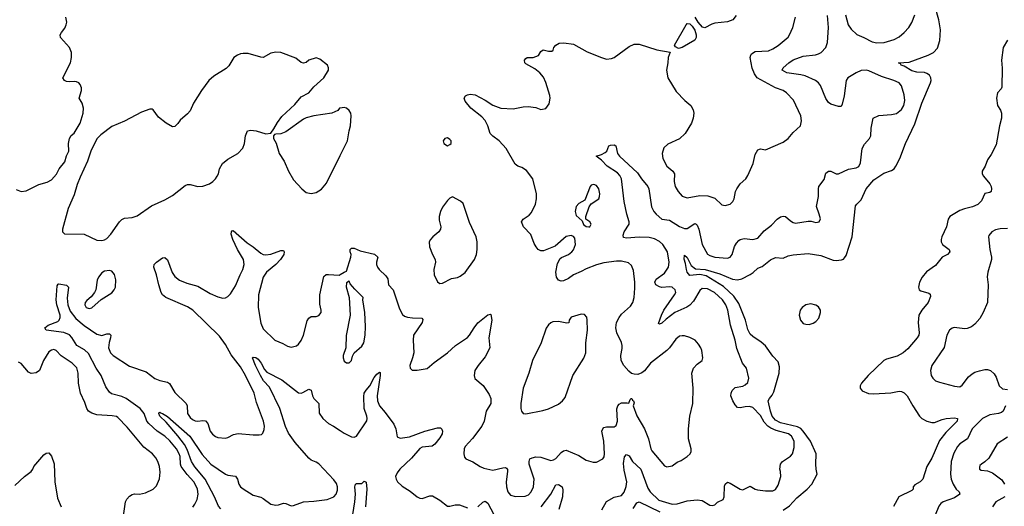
# Model space of a CAD drawing. Header units: inches. Extents: x 2057696 to 2160536, y 827480 to 1016834.
# Tile 327 of 422: x 2067459 to 2075264, y 1003255 to 1007111. Entities that reach past the tile are written whole.
import ezdxf

# ---------------------------------------------------------------- set-up
doc = ezdxf.new("R2010")
doc.units = ezdxf.units.IN
doc.header["$MEASUREMENT"] = 0
doc.layers.add('C0060', color=7, linetype='Continuous')
doc.layers.add('C0070', color=7, linetype='Continuous')

msp = doc.modelspace()

# ---------------------------------------------------------------- linework, layer by layer
at = {"layer": 'C0060', "color": 5}
for points, elevation in [([(2067430, 1005766.4), (2067470, 1005750.4), (2067510, 1005754.9), (2067610, 1005803.8), (2067675.9, 1005824.1), (2067710, 1005842.8), (2067750, 1005886), (2067773.2, 1005930), (2067816.6, 1005983.4), (2067829.4, 1006030.6), (2067848.7, 1006070), (2067845.2, 1006130), (2067854, 1006170), (2067866.3, 1006193.7), (2067890, 1006212), (2067937.2, 1006290), (2067962.7, 1006370), (2067965.2, 1006410), (2067953.2, 1006450), (2067929.2, 1006490), (2067949, 1006550), (2067948.7, 1006570), (2067938, 1006598), (2067928, 1006610), (2067910, 1006619), (2067890, 1006622), (2067850, 1006617.2), (2067830, 1006621.2), (2067815.3, 1006630), (2067802, 1006650), (2067862, 1006770), (2067869.5, 1006810), (2067869.4, 1006850), (2067852.7, 1006890), (2067782.7, 1006970), (2067780.9, 1006990), (2067789.4, 1007010), (2067816.6, 1007043.4), (2067827.6, 1007070), (2067831.6, 1007090), (2067823.6, 1007130)], 480), ([(2070000, 1006410.7), (2069994, 1006410), (2069982, 1006390), (2069934, 1006370), (2069790, 1006349.5), (2069730, 1006334), (2069710, 1006323.7), (2069570, 1006221.2), (2069530, 1006206), (2069490, 1006204), (2069479.6, 1006200.4), (2069471.3, 1006190), (2069470.8, 1006170), (2069492.2, 1006132.2), (2069517.1, 1006050), (2069554.4, 1005990), (2069590.3, 1005910.3), (2069630, 1005840.7), (2069694.4, 1005770), (2069730, 1005742), (2069770, 1005734), (2069810, 1005741.6), (2069852.5, 1005767.5), (2069890, 1005814), (2070000, 1006034)], 480), ([(2068831.7, 1003248.3), (2068848.1, 1003271.9), (2068865.3, 1003310), (2068873.3, 1003350), (2068869, 1003390), (2068861.5, 1003410), (2068838.9, 1003450), (2068787.1, 1003507.1), (2068738.7, 1003570), (2068733, 1003590), (2068730, 1003649.3), (2068723.6, 1003670), (2068700.8, 1003710), (2068650, 1003773.1), (2068610, 1003811.2), (2068550, 1003849.8), (2068482.2, 1003910), (2068467.3, 1003930), (2068446.2, 1003990), (2068415.2, 1004030), (2068303.1, 1004110), (2068270, 1004123.9), (2068186.9, 1004146.9), (2068170, 1004158.5), (2068141.8, 1004201.8), (2068103.8, 1004290), (2068064.6, 1004350), (2068005.1, 1004465.1), (2067973.9, 1004493.9), (2067912.4, 1004530), (2067873.7, 1004593.7), (2067854.1, 1004614.1), (2067810, 1004633.2), (2067669.2, 1004650), (2067659, 1004670), (2067685.2, 1004690), (2067760.6, 1004719.4), (2067773, 1004730), (2067780.4, 1004750), (2067779.7, 1004770), (2067752.8, 1004850), (2067747.9, 1004892.1), (2067757.2, 1005002.8), (2067763.7, 1005016.3), (2067770, 1005018.8), (2067830, 1005007.3), (2067844.9, 1004990), (2067836, 1004904), (2067841.2, 1004850), (2067860.4, 1004800.4), (2067903.7, 1004743.7), (2067970, 1004686.6), (2068070, 1004619.2), (2068110, 1004609.2), (2068150, 1004620.9), (2068170, 1004621.6), (2068176.9, 1004616.9), (2068180.4, 1004610), (2068178, 1004590), (2068167.4, 1004552.6), (2068163.5, 1004510), (2068178, 1004470), (2068198.9, 1004450), (2068330, 1004365.5), (2068461.5, 1004321.5), (2068530, 1004268.1), (2068570, 1004251.3), (2068630, 1004238), (2068646.8, 1004226.8), (2068690, 1004156.3), (2068779.3, 1004070), (2068786.7, 1004050), (2068790.3, 1003990), (2068810, 1003959.5), (2068830, 1003941.7), (2068850, 1003931.8), (2068870, 1003929.1), (2068910, 1003935.3), (2068932.8, 1003932.8), (2068950, 1003910.8), (2068970, 1003850.8), (2068986.7, 1003826.7), (2069010, 1003808.2), (2069030, 1003800.4), (2069090, 1003794.9), (2069110, 1003800.5), (2069154.9, 1003825.1), (2069190, 1003833), (2069310, 1003821.6), (2069358.6, 1003821.4), (2069375.1, 1003824.9), (2069386, 1003834), (2069397.5, 1003862.5), (2069399.5, 1003890), (2069391.5, 1003930), (2069336.1, 1004076.1), (2069317.6, 1004150), (2069249.8, 1004290), (2069210, 1004359.7), (2069136.3, 1004456.3), (2069090, 1004536.5), (2069041.7, 1004601.7), (2068830.7, 1004810), (2068790, 1004835.6), (2068618.4, 1004910), (2068590.7, 1004930.7), (2068579.7, 1004950), (2068561, 1005010), (2068544.4, 1005090), (2068523.6, 1005150), (2068523.7, 1005170), (2068542.7, 1005190), (2068590, 1005224.9), (2068610, 1005227.3), (2068630, 1005206.8), (2068666.4, 1005106.4), (2068690, 1005076.5), (2068725.8, 1005045.8), (2068783.4, 1005023.4), (2068870, 1005000.3), (2068970, 1004940.3), (2069030, 1004914), (2069070, 1004904.9), (2069090, 1004906.4), (2069110, 1004917.1), (2069130, 1004939.3), (2069170, 1005001.3), (2069206.6, 1005090), (2069228.1, 1005130), (2069239.4, 1005170), (2069232.4, 1005210), (2069184.8, 1005290), (2069147.6, 1005370), (2069136.2, 1005410), (2069137.2, 1005430), (2069142.9, 1005437.1), (2069150, 1005440.7), (2069262.6, 1005342.6), (2069310.2, 1005310.2), (2069370, 1005259.5), (2069390, 1005250.3), (2069410, 1005247.9), (2069450, 1005253.8), (2069530, 1005281.3), (2069550, 1005280.7), (2069556.4, 1005270), (2069551.6, 1005250), (2069527.2, 1005210), (2069490.1, 1005169.9), (2069414.3, 1005110), (2069390, 1005071.6), (2069352.9, 1004930), (2069350.2, 1004830.2), (2069370, 1004704.7), (2069390, 1004660.7), (2069482.8, 1004570), (2069544.4, 1004544.4), (2069582.5, 1004522.5), (2069610, 1004516.4), (2069653.2, 1004526.8), (2069670, 1004539.3), (2069690, 1004567.7), (2069709.8, 1004610.2), (2069736.8, 1004723.2), (2069750, 1004745.5), (2069770, 1004758), (2069810, 1004758.8), (2069830, 1004766), (2069849.2, 1004790), (2069849.2, 1004810), (2069837, 1004857), (2069836.9, 1004930), (2069870, 1005076), (2069889.6, 1005090.4), (2069907.2, 1005092.8), (2069992.5, 1005087.5), (2070000, 1005092.3)], 460), ([(2068278.6, 1003161.4), (2068299.1, 1003290), (2068308.5, 1003311.5), (2068330, 1003335), (2068350, 1003348.3), (2068370, 1003353), (2068410, 1003350.2), (2068457.6, 1003362.4), (2068516, 1003390), (2068543.3, 1003416.7), (2068568.4, 1003471.6), (2068573.6, 1003526.4), (2068568.4, 1003570), (2068554, 1003610), (2068538.2, 1003638.2), (2068511.5, 1003670), (2068442.5, 1003722.5), (2068310, 1003881.3), (2068238.2, 1003958.2), (2068225.4, 1003965.4), (2068192.5, 1003972.5), (2068070, 1003980.3), (2068030, 1003991.9), (2068004, 1004010), (2067990.9, 1004030), (2067976.3, 1004076.3), (2067941.1, 1004150), (2067924.4, 1004230), (2067922.8, 1004310), (2067911.3, 1004351.3), (2067876.3, 1004390), (2067787, 1004447), (2067749, 1004490), (2067730, 1004497.6), (2067710, 1004493.3), (2067690, 1004478), (2067648.9, 1004410), (2067615.3, 1004330), (2067590, 1004312.6), (2067550, 1004308.4), (2067530, 1004316.9), (2067470, 1004385.6), (2067450, 1004396.9)], 480), ([(2069054.6, 1003234.6), (2069035.8, 1003255.8), (2069003.2, 1003330), (2068928.5, 1003470), (2068847.6, 1003567.6), (2068819.7, 1003610), (2068785.7, 1003705.7), (2068764.2, 1003744.2), (2068713.2, 1003813.2), (2068620.6, 1003920.6), (2068569.8, 1003970), (2068563, 1003990), (2068563.3, 1003996.7), (2068570, 1004002), (2068574.9, 1003994.9), (2068590, 1003991.1), (2068630, 1003966.7), (2068808.4, 1003810), (2068904.3, 1003664.3), (2068974.7, 1003590), (2069090, 1003509.3), (2069110, 1003502), (2069170, 1003493.7), (2069184.9, 1003470), (2069194.9, 1003430), (2069209.1, 1003410), (2069230, 1003392.6), (2069310, 1003343.1), (2069370, 1003327), (2069390, 1003317), (2069450, 1003271.5), (2069490, 1003263.5), (2069510, 1003265.2), (2069550, 1003278.5), (2069570, 1003278), (2069610, 1003259.7), (2069630, 1003262.5), (2069710, 1003291.2), (2069790, 1003294.6), (2069897.2, 1003310), (2069948.8, 1003331.2), (2069968.8, 1003351.2), (2069978.6, 1003381.4), (2069978.3, 1003410), (2069970, 1003436.3), (2069950, 1003465.7), (2069831, 1003591), (2069810, 1003605), (2069770, 1003620.2), (2069750, 1003635.7), (2069641.5, 1003761.5), (2069590, 1003835), (2069566.9, 1003886.9), (2069521.3, 1004030), (2069438.3, 1004198.3), (2069392.2, 1004250), (2069367.7, 1004290), (2069329, 1004370), (2069305.6, 1004430), (2069310, 1004436.3), (2069330, 1004433.6), (2069350, 1004419.6), (2069373.7, 1004390), (2069398.5, 1004338.5), (2069417.6, 1004317.6), (2069538, 1004258), (2069670, 1004153.4), (2069690, 1004151.8), (2069703.7, 1004156.3), (2069750, 1004182), (2069770, 1004176), (2069780.4, 1004130), (2069790.3, 1004110.3), (2069830.2, 1004070), (2069833.9, 1003993.9), (2069861.3, 1003950), (2069908, 1003910), (2069947.7, 1003890), (2070000, 1003854.2)], 440), ([(2067421.3, 1003418.7), (2067497, 1003490), (2067549.4, 1003530), (2067563.7, 1003550), (2067570, 1003571), (2067650, 1003662.8), (2067670, 1003676), (2067690, 1003678), (2067710, 1003652), (2067732.1, 1003592.1), (2067737.4, 1003450), (2067759.9, 1003319.9), (2067787.8, 1003250)], 480)]:
    msp.add_lwpolyline(points, dxfattribs=dict(at, elevation=elevation))
at = {"layer": 'C0060', "color": 5, "elevation": 480}
for points in [[(2069490, 1006853), (2069450, 1006845.6), (2069390, 1006811.3), (2069370, 1006812.6), (2069270, 1006843.1), (2069230, 1006843.5), (2069210, 1006839.1), (2069184.9, 1006830), (2069156.4, 1006810), (2069115.6, 1006744.4), (2069096.4, 1006723.6), (2068997.8, 1006662.2), (2068957.6, 1006630), (2068900.4, 1006550), (2068837.3, 1006450), (2068810.5, 1006389.5), (2068790, 1006364), (2068730, 1006314), (2068712.8, 1006287.2), (2068690, 1006264), (2068670, 1006261.2), (2068619, 1006290), (2068559.1, 1006339.1), (2068517.2, 1006397.2), (2068510, 1006402.7), (2068490, 1006402), (2068423.4, 1006376.6), (2068290, 1006307), (2068190, 1006265.2), (2068101.2, 1006198.8), (2068070, 1006166), (2068022, 1006070), (2067996.3, 1005990), (2067938, 1005862), (2067914.9, 1005805.1), (2067890, 1005724), (2067844.4, 1005615.6), (2067798.4, 1005450), (2067799.3, 1005430), (2067814.4, 1005414.4), (2067970, 1005410.4), (2068070, 1005364), (2068110, 1005360.7), (2068130, 1005367.3), (2068150, 1005377.3), (2068182, 1005410), (2068249.6, 1005510), (2068270, 1005528.2), (2068290, 1005537), (2068350, 1005543.1), (2068390, 1005555.8), (2068503.1, 1005636.9), (2068610, 1005683.7), (2068670, 1005717.6), (2068770, 1005798), (2068790, 1005805.5), (2068810, 1005805.5), (2068870, 1005787.7), (2068910, 1005790.5), (2068964, 1005810), (2068990, 1005828), (2069011.1, 1005848.9), (2069024.5, 1005870), (2069034, 1005890), (2069042.9, 1005930), (2069066.6, 1005970), (2069110, 1006005.5), (2069188.7, 1006050), (2069226.6, 1006093.4), (2069240.9, 1006130), (2069249.4, 1006190), (2069265.2, 1006230), (2069290, 1006236.3), (2069334, 1006230), (2069410, 1006206), (2069450, 1006212), (2069474.8, 1006245.2), (2069502.8, 1006297.2), (2069537.7, 1006342.3), (2069640.1, 1006439.9), (2069690, 1006500.7), (2069750, 1006530.7), (2069790, 1006578.8), (2069869, 1006650), (2069908, 1006710), (2069908, 1006730), (2069898, 1006750), (2069837.2, 1006797.2), (2069810, 1006808.7), (2069750, 1006789.2), (2069730, 1006772.7), (2069710, 1006766), (2069690, 1006772.3), (2069646.7, 1006806.7), (2069530, 1006851.5)], [(2068170, 1005122.7), (2068130, 1005118), (2068110, 1005105.2), (2068083, 1005070), (2068074.4, 1005045.6), (2068062.4, 1004970), (2068052, 1004948), (2068026.3, 1004913.7), (2067990, 1004886.6), (2067977.1, 1004870), (2067974.4, 1004850), (2067986.7, 1004830), (2068010, 1004820.9), (2068030, 1004826.3), (2068106, 1004894), (2068190, 1004946.7), (2068208, 1004970), (2068217.4, 1004990), (2068222.4, 1005050), (2068211.1, 1005091.1), (2068190, 1005117.2)]]:
    msp.add_lwpolyline(points, close=True, dxfattribs=at)
at = {"layer": 'C0070', "color": 5}
for points, elevation in [([(2073510, 1003223.6), (2073562.4, 1003257.6), (2073619.3, 1003320.7), (2073701.2, 1003390), (2073737.2, 1003430), (2073780.9, 1003510), (2073772, 1003550), (2073769.7, 1003589.7), (2073772.1, 1003670), (2073727.5, 1003770), (2073669.9, 1003850), (2073650.2, 1003870.2), (2073624.6, 1003884.6), (2073490, 1003916.1), (2073450, 1003937.9), (2073424.1, 1003970), (2073410.4, 1004010), (2073392.9, 1004090), (2073401.5, 1004110), (2073423.4, 1004136.6), (2073437.5, 1004162.5), (2073478.8, 1004310), (2073480.7, 1004360.7), (2073470, 1004399.6), (2073430, 1004444.7), (2073370, 1004525.6), (2073336.6, 1004556.6), (2073270, 1004600.5), (2073250, 1004618.4), (2073230, 1004656), (2073212.3, 1004730), (2073160.7, 1004860.7), (2073120.3, 1004920.3), (2073036.7, 1004996.7), (2072900.6, 1005080.6), (2072850, 1005090.9), (2072770, 1005084.7), (2072751.1, 1005110), (2072744.2, 1005130), (2072738, 1005178), (2072726.3, 1005213.7), (2072730, 1005244.7), (2072750, 1005226.8), (2072782.2, 1005162.2), (2072817.3, 1005137.3), (2072893.4, 1005130), (2073010, 1005097.2), (2073110, 1005055.7), (2073150, 1005050.1), (2073183, 1005057), (2073248.9, 1005091.1), (2073273.2, 1005106.8), (2073310, 1005140.5), (2073343.8, 1005156.2), (2073411, 1005209), (2073450, 1005225.3), (2073510, 1005220.5), (2073550, 1005238.9), (2073590, 1005247.8), (2073710, 1005257.3), (2073810, 1005242.4), (2073906.1, 1005206.1), (2073930, 1005201.4), (2073972.5, 1005207.5), (2073990, 1005214), (2073997.1, 1005222.9), (2074010, 1005242.4), (2074058, 1005390), (2074084.9, 1005635.1), (2074094.6, 1005650), (2074130, 1005682.6), (2074170, 1005769.2), (2074230, 1005841.1), (2074310, 1005894.4), (2074370, 1005914.5), (2074390, 1005930.2), (2074403.7, 1005950), (2074436, 1006010), (2074479.8, 1006130), (2074554.1, 1006285.9), (2074609.5, 1006450.5), (2074679.8, 1006610), (2074683.7, 1006630), (2074681.6, 1006650), (2074670.8, 1006670), (2074650, 1006684.6), (2074630, 1006692.2), (2074570, 1006695.2), (2074530, 1006705.1), (2074470, 1006741.4), (2074446, 1006750), (2074440.2, 1006760.2), (2074424, 1006770), (2074510, 1006774.5), (2074661.6, 1006830), (2074703.6, 1006850), (2074734.8, 1006885.2), (2074753.3, 1006946.7), (2074757.7, 1007030), (2074745.8, 1007110), (2074709.9, 1007229.9)], 420), ([(2070000, 1005092.3), (2070030, 1005111.3), (2070050, 1005118), (2070084.5, 1005230), (2070086, 1005250), (2070079, 1005270), (2070079, 1005290), (2070090, 1005301), (2070110, 1005299.1), (2070158.3, 1005278.3), (2070271.8, 1005251.8), (2070298.8, 1005230), (2070288.2, 1005190), (2070288.5, 1005170), (2070296.5, 1005150), (2070308.8, 1005130), (2070361.1, 1005081.1), (2070377.4, 1005057.4), (2070382, 1005010), (2070418.6, 1004970), (2070470, 1004818.8), (2070493.5, 1004773.5), (2070510, 1004761.6), (2070533.5, 1004753.5), (2070572.6, 1004747.4), (2070646.4, 1004746.4), (2070655.9, 1004735.9), (2070650.5, 1004710), (2070581.3, 1004610), (2070577.6, 1004570), (2070582, 1004470), (2070572.7, 1004430), (2070550.7, 1004370), (2070554.8, 1004350), (2070570, 1004334.8), (2070610, 1004334), (2070690, 1004347.3), (2070744.7, 1004395.3), (2070850, 1004470.4), (2070914.5, 1004530), (2071007.6, 1004592.4), (2071024.2, 1004610), (2071060.5, 1004670), (2071090, 1004708.2), (2071170, 1004771), (2071190, 1004778), (2071193.4, 1004773.4), (2071200.5, 1004730), (2071178.3, 1004590), (2071186.7, 1004510), (2071150, 1004438), (2071093.4, 1004370), (2071067.3, 1004330), (2071061, 1004290), (2071068.1, 1004268.1), (2071133, 1004213), (2071181.2, 1004141.2), (2071194.4, 1004110), (2071193.2, 1004070), (2071156.9, 1004010), (2071140.2, 1003930), (2071123.6, 1003890), (2071049, 1003791), (2070990.5, 1003730), (2070982.4, 1003710), (2070978.4, 1003670), (2070983.9, 1003643.9), (2070996, 1003630), (2071050, 1003608.5), (2071110, 1003570.4), (2071138.3, 1003558.3), (2071210, 1003540.8), (2071290, 1003558.9), (2071310, 1003561.3), (2071317.3, 1003557.3), (2071325.3, 1003545.3), (2071326.3, 1003530), (2071315.5, 1003450), (2071317.4, 1003410), (2071328.9, 1003368.9), (2071350, 1003342.8), (2071390, 1003333.2), (2071465.5, 1003334.5), (2071493.2, 1003346.8), (2071514.2, 1003370), (2071530.8, 1003410), (2071536.1, 1003470), (2071498.7, 1003590), (2071496.4, 1003610), (2071503.6, 1003630), (2071520, 1003640), (2071550, 1003647.1), (2071590, 1003645.4), (2071670, 1003618.5), (2071690, 1003622), (2071710, 1003633.1), (2071750, 1003682), (2071770, 1003695.3), (2071790, 1003698.7), (2071890, 1003656.5), (2071950, 1003621.6), (2072004.1, 1003604.1), (2072030, 1003604.9), (2072082, 1003630), (2072092.5, 1003647.5), (2072095.1, 1003670), (2072089.7, 1003770.3), (2072074.7, 1003850), (2072081.3, 1003870), (2072090, 1003878), (2072110, 1003884.7), (2072170, 1003884.9), (2072186.1, 1003893.9), (2072197.8, 1003930), (2072192.8, 1004027.2), (2072199.1, 1004050), (2072210, 1004063.7), (2072230, 1004074.6), (2072275.3, 1004075.3), (2072288.4, 1004071.6), (2072298, 1004102), (2072306, 1004110), (2072310.3, 1004110.3), (2072316.3, 1004096.3), (2072324.7, 1004090), (2072330, 1004074), (2072321, 1004050), (2072350, 1003970.8), (2072412.9, 1003870), (2072444.2, 1003790), (2072462.3, 1003710), (2072470, 1003693.4), (2072570, 1003576.3), (2072590, 1003568.2), (2072630, 1003574.9), (2072670, 1003604.9), (2072702.8, 1003617.2), (2072749.6, 1003650), (2072773.3, 1003670), (2072781.6, 1003690), (2072780.7, 1003710), (2072760.7, 1003790), (2072759.3, 1003870), (2072772.3, 1003970), (2072794.5, 1004070), (2072796.2, 1004190), (2072787.6, 1004310), (2072800.7, 1004350), (2072830, 1004382), (2072869, 1004410), (2072874, 1004430), (2072866, 1004490), (2072859.3, 1004510), (2072840.1, 1004540.1), (2072813.2, 1004570), (2072772.1, 1004592.1), (2072730, 1004605.4), (2072710, 1004606.9), (2072690, 1004602), (2072659.5, 1004580.5), (2072610.4, 1004510), (2072590, 1004489.5), (2072459.3, 1004390), (2072411.4, 1004328.6), (2072390, 1004311.5), (2072359.6, 1004300.4), (2072330, 1004301.1), (2072310, 1004308.3), (2072286.8, 1004326.8), (2072247.2, 1004370), (2072226, 1004410), (2072223.5, 1004450), (2072235.9, 1004504.1), (2072235.7, 1004530), (2072230, 1004553.6), (2072193.1, 1004630), (2072184.7, 1004670), (2072189.7, 1004710), (2072209.7, 1004750), (2072230, 1004776.5), (2072300.5, 1004839.5), (2072318.3, 1004870), (2072329.7, 1004910), (2072335.7, 1004984.3), (2072334.4, 1005030), (2072323.5, 1005123.5), (2072310, 1005163.7), (2072285.2, 1005185.2), (2072230, 1005198.4), (2072190, 1005198.5), (2072090, 1005183.1), (2072030, 1005167), (2071950, 1005137.6), (2071910, 1005115.1), (2071850, 1005089.7), (2071810, 1005061.1), (2071770, 1005040.5), (2071750, 1005038.4), (2071730, 1005046.6), (2071715.1, 1005070), (2071707.6, 1005110), (2071721.7, 1005178.3), (2071742, 1005218), (2071753.3, 1005226.7), (2071810, 1005250.4), (2071836.9, 1005270), (2071850, 1005288), (2071863.6, 1005330), (2071859.1, 1005379.1), (2071850, 1005394), (2071830, 1005401.2), (2071790, 1005392.7), (2071703.5, 1005316.5), (2071610, 1005279), (2071590, 1005279), (2071570, 1005289), (2071553.2, 1005310), (2071537.5, 1005337.5), (2071510, 1005408.7), (2071453.2, 1005470), (2071437.2, 1005510), (2071449, 1005530), (2071497.2, 1005562.8), (2071516.9, 1005583.1), (2071547.6, 1005650), (2071555.1, 1005690), (2071556.3, 1005730), (2071526.6, 1005850), (2071475.3, 1005915.3), (2071438.7, 1005938.7), (2071409, 1005950), (2071386.6, 1005966.6), (2071314, 1006090), (2071259.6, 1006150), (2071210, 1006186.9), (2071188.6, 1006210), (2071170.9, 1006270), (2071150, 1006311.5), (2071122, 1006342), (2071035.6, 1006410), (2070990, 1006465.2), (2070982, 1006490), (2070992, 1006508), (2071010, 1006516.3), (2071030, 1006519.3), (2071070, 1006514.4), (2071150, 1006472.2), (2071210, 1006433.7), (2071271.7, 1006408.3), (2071370, 1006403.8), (2071450, 1006419.1), (2071490, 1006422), (2071550, 1006414), (2071590, 1006398.8), (2071630, 1006406.8), (2071655.5, 1006444.5), (2071662.7, 1006490), (2071660.9, 1006510), (2071630, 1006614), (2071610, 1006656), (2071582.9, 1006690), (2071541.3, 1006721.3), (2071470, 1006762), (2071463.6, 1006770), (2071460.7, 1006790), (2071470, 1006804), (2071482, 1006810), (2071530, 1006812.2), (2071572.4, 1006827.6), (2071590, 1006858), (2071609.5, 1006870.5), (2071650, 1006860.7), (2071678, 1006862), (2071688.7, 1006870), (2071694, 1006890), (2071708.7, 1006910), (2071735.5, 1006924.5), (2071772.5, 1006927.5), (2071850, 1006915.5), (2071956.1, 1006856.1), (2072072, 1006810), (2072110, 1006799.1), (2072150, 1006802), (2072170, 1006810.6), (2072290, 1006898), (2072330, 1006917.1), (2072370, 1006915.5), (2072510, 1006870.6), (2072614, 1006854), (2072598.8, 1006810), (2072597.3, 1006770), (2072587.3, 1006710), (2072596.3, 1006650), (2072662.6, 1006542.6), (2072730.5, 1006470.5), (2072778.8, 1006430), (2072797.5, 1006397.5), (2072804, 1006370), (2072798, 1006330), (2072783.8, 1006290), (2072734.9, 1006210), (2072690, 1006166.3), (2072595.6, 1006124.4), (2072564.8, 1006095.2), (2072552.4, 1006050), (2072557.6, 1006010), (2072588.9, 1005950), (2072635.8, 1005910), (2072649, 1005890), (2072647.7, 1005827.7), (2072655.3, 1005790), (2072678.4, 1005750), (2072710, 1005713), (2072750, 1005698.7), (2072850, 1005716.9), (2072915, 1005715), (2072970, 1005695.8), (2073024.9, 1005644.9), (2073050, 1005638.9), (2073090, 1005648.8), (2073111.1, 1005670), (2073121.5, 1005690), (2073132.4, 1005750), (2073143.1, 1005770), (2073170, 1005810.4), (2073215.1, 1005850), (2073230, 1005874.8), (2073272.8, 1005970), (2073290, 1006042.8), (2073310, 1006078.8), (2073330, 1006086.8), (2073370, 1006078.8), (2073510, 1006139.1), (2073550, 1006168.2), (2073590, 1006215.5), (2073649.6, 1006270.4), (2073655.6, 1006310), (2073651.8, 1006350), (2073592.7, 1006472.7), (2073537, 1006530), (2073510, 1006549.6), (2073450, 1006569.7), (2073306, 1006650), (2073282.4, 1006682.4), (2073265.8, 1006725.8), (2073249.1, 1006810), (2073253.5, 1006830), (2073260.8, 1006839.2), (2073290, 1006858.5), (2073394.8, 1006865.2), (2073430, 1006880.3), (2073470, 1006904.9), (2073550, 1006972.7), (2073562, 1006990), (2073586.9, 1007050), (2073609.8, 1007130.2)], 460), ([(2072073.9, 1003226.1), (2072110, 1003292), (2072170, 1003326), (2072230, 1003339.3), (2072250, 1003367.7), (2072267.1, 1003412.9), (2072272.6, 1003450), (2072250, 1003542), (2072246.1, 1003593.9), (2072253.4, 1003646.6), (2072270, 1003666), (2072290, 1003654.4), (2072316.6, 1003610), (2072383.2, 1003550), (2072438, 1003398), (2072455.5, 1003370), (2072524.7, 1003304.7), (2072630, 1003271.8), (2072670, 1003273.2), (2072750, 1003299.1), (2072830, 1003306.3), (2072870, 1003300.3), (2072930, 1003263), (2072950, 1003260.5), (2072970, 1003267.7), (2072991.5, 1003288.5), (2073036.2, 1003310), (2073043, 1003330), (2073045.4, 1003414.6), (2073050, 1003431), (2073070, 1003445.5), (2073090, 1003438.7), (2073170, 1003390.2), (2073190, 1003386), (2073250, 1003414.4), (2073290, 1003390.3), (2073306.6, 1003386.6), (2073370, 1003378.7), (2073430, 1003377.6), (2073450, 1003388.5), (2073470, 1003421.6), (2073492.7, 1003490), (2073490.7, 1003530.7), (2073485.1, 1003550), (2073489.6, 1003590), (2073504.5, 1003610), (2073568.4, 1003651.6), (2073585.1, 1003670), (2073598.7, 1003721.3), (2073597.8, 1003770), (2073577.4, 1003810), (2073553.3, 1003830), (2073456.3, 1003856.3), (2073414.3, 1003874.3), (2073390.5, 1003890.5), (2073361.4, 1003921.4), (2073330, 1003973.3), (2073270, 1004038.7), (2073244.6, 1004044.6), (2073210, 1004043.5), (2073170, 1004035.1), (2073150, 1004038.9), (2073130, 1004059.7), (2073111.1, 1004090), (2073096.9, 1004130), (2073097.6, 1004150), (2073106.7, 1004173.3), (2073130, 1004194.9), (2073190, 1004206.7), (2073210, 1004216.5), (2073230, 1004237.1), (2073239.4, 1004270), (2073220.7, 1004350), (2073189.6, 1004390), (2073144, 1004504), (2073130, 1004572.3), (2073094, 1004690), (2073072.2, 1004810), (2073057.7, 1004850), (2073028.9, 1004890), (2072967.9, 1004950), (2072910, 1004978.7), (2072870, 1004979.4), (2072850, 1004965.7), (2072800.7, 1004879.3), (2072772.3, 1004847.7), (2072747.6, 1004832.4), (2072651, 1004790), (2072582.7, 1004737.3), (2072550, 1004705.3), (2072530, 1004697), (2072523.1, 1004703.1), (2072545.7, 1004770), (2072564.7, 1004810), (2072650.8, 1004930), (2072659.1, 1004950), (2072654.7, 1004970), (2072632.3, 1004990), (2072610, 1004994.8), (2072550, 1004988.9), (2072530, 1004992.9), (2072501.7, 1005010), (2072494.5, 1005030), (2072504.5, 1005055.5), (2072570, 1005101.2), (2072603.2, 1005150), (2072608.4, 1005190), (2072595.2, 1005270), (2072556.3, 1005330), (2072530, 1005353.5), (2072490, 1005375.2), (2072450, 1005385), (2072370, 1005386.2), (2072270, 1005378.5), (2072244.2, 1005384.2), (2072243.7, 1005403.7), (2072251.7, 1005430), (2072289.1, 1005490), (2072289.9, 1005510), (2072271.2, 1005570), (2072250.5, 1005670), (2072229.2, 1005850), (2072215.7, 1005875.7), (2072196.6, 1005896.6), (2072116.4, 1005950), (2072070, 1005996.9), (2072028.7, 1006030), (2072070, 1006042), (2072100.4, 1006059.6), (2072112, 1006070), (2072129.6, 1006110.4), (2072142.5, 1006117.5), (2072170, 1006118.8), (2072184.7, 1006110), (2072197.1, 1006050), (2072212.4, 1006030), (2072357.5, 1005897.5), (2072389.1, 1005849.1), (2072438.3, 1005790), (2072445.5, 1005770), (2072466.9, 1005626.9), (2072484.5, 1005590), (2072503.5, 1005570), (2072550, 1005530.2), (2072610, 1005522), (2072690, 1005471.7), (2072730, 1005456.3), (2072750, 1005455.9), (2072810, 1005494.4), (2072820.5, 1005490), (2072830, 1005482.4), (2072841.6, 1005450), (2072868, 1005330), (2072910, 1005254), (2072930, 1005242.8), (2072970, 1005230.2), (2073070, 1005220.3), (2073090.9, 1005229.1), (2073107.6, 1005250), (2073126.2, 1005313.8), (2073140, 1005340), (2073158.6, 1005361.4), (2073170.8, 1005369.2), (2073203.1, 1005376.9), (2073270, 1005370.2), (2073310, 1005380.8), (2073361.4, 1005438.6), (2073417.6, 1005482.4), (2073464.5, 1005530), (2073490, 1005548.7), (2073510, 1005554.6), (2073530, 1005551.5), (2073570, 1005515.6), (2073590, 1005504), (2073610, 1005499.6), (2073710, 1005514.9), (2073733.4, 1005513.4), (2073770, 1005502.4), (2073797.2, 1005510), (2073806, 1005534), (2073797.6, 1005570), (2073774.5, 1005630), (2073789.7, 1005710.3), (2073789.7, 1005770), (2073794.7, 1005790), (2073836.6, 1005843.4), (2073850, 1005894), (2073869.7, 1005910.3), (2073890, 1005910.3), (2073930, 1005890.3), (2073950, 1005889), (2074030, 1005926), (2074090, 1005937.3), (2074110, 1005946.8), (2074124.5, 1005975.5), (2074138.4, 1006090), (2074156.2, 1006123.8), (2074195.1, 1006170), (2074205.1, 1006190), (2074207.6, 1006252.4), (2074224, 1006330), (2074268.2, 1006351.8), (2074370, 1006358.5), (2074410, 1006368), (2074450, 1006398.9), (2074467.7, 1006430), (2074474.4, 1006470), (2074470, 1006514), (2074450, 1006586), (2074430, 1006609.6), (2074389.4, 1006630), (2074290, 1006660.2), (2074190, 1006706.4), (2074170, 1006710.9), (2074130, 1006708), (2074090.2, 1006690), (2074024.2, 1006650), (2074010.2, 1006629.8), (2073993.9, 1006506.1), (2073979.3, 1006440.7), (2073970, 1006424), (2073950, 1006422.7), (2073890, 1006441.6), (2073870, 1006454.5), (2073850, 1006486), (2073807.8, 1006590), (2073791.6, 1006611.6), (2073768.2, 1006628.2), (2073685.3, 1006665.3), (2073650, 1006674.5), (2073539, 1006690), (2073502, 1006710), (2073509.7, 1006730), (2073555.6, 1006770), (2073590, 1006792.3), (2073670, 1006820.9), (2073767.1, 1006832.9), (2073790, 1006840.3), (2073811.6, 1006850), (2073848.9, 1006891.1), (2073862.8, 1006930), (2073869, 1007050), (2073863.4, 1007143.4)], 440), ([(2073137.1, 1007142.9), (2073111.4, 1007108.6), (2073070, 1007093.7), (2072970, 1007082.2), (2072945.1, 1007074.9), (2072890, 1007047.1), (2072871, 1007051), (2072836.9, 1007090), (2072814, 1007130)], 460), ([(2074004.9, 1007150), (2074027.2, 1007070), (2074050, 1007034.9), (2074094, 1006994), (2074150, 1006970.3), (2074215.3, 1006935.3), (2074252.2, 1006927.8), (2074310.8, 1006929.2), (2074390, 1006952.7), (2074430, 1006974), (2074470.8, 1007009.2), (2074507.8, 1007050), (2074530, 1007087.7), (2074553.5, 1007150)], 440), ([(2075290, 1006949.6), (2075253.8, 1006890), (2075241.5, 1006790), (2075247.5, 1006727.5), (2075243.4, 1006576.6), (2075237.7, 1006562.3), (2075209.3, 1006530), (2075202.2, 1006490), (2075210.3, 1006430.3), (2075232.8, 1006392.8), (2075240.3, 1006370), (2075240.9, 1006330), (2075224.7, 1006270), (2075200.1, 1006119.9), (2075158.6, 1006041.4), (2075130, 1005998.9), (2075110.8, 1005949.2), (2075089.4, 1005910), (2075088.4, 1005890), (2075098, 1005870), (2075150, 1005810.3), (2075159.1, 1005790), (2075162.8, 1005770), (2075159.5, 1005750), (2075150, 1005740.5), (2075110, 1005733.3), (2075084.1, 1005675.9), (2075053.1, 1005646.9), (2075011.6, 1005628.4), (2074947, 1005613), (2074910, 1005598), (2074830.8, 1005550), (2074817.9, 1005530), (2074806.8, 1005470), (2074769.5, 1005390), (2074762.4, 1005370), (2074762.5, 1005350), (2074774.7, 1005330), (2074825.7, 1005290), (2074831.8, 1005270), (2074813.4, 1005250), (2074771.6, 1005228.4), (2074717.4, 1005162.6), (2074646.2, 1005113.8), (2074611.7, 1005070), (2074590.3, 1005030), (2074583.7, 1004990), (2074588, 1004970), (2074602, 1004962), (2074664.7, 1004944.7), (2074675.3, 1004935.3), (2074678, 1004918), (2074661.1, 1004870), (2074610, 1004808.5), (2074586.9, 1004770), (2074580.9, 1004710), (2074590.2, 1004630), (2074587.1, 1004610), (2074574.4, 1004590), (2074498.3, 1004501.7), (2074461.5, 1004470), (2074414.9, 1004445.1), (2074330, 1004420.2), (2074310, 1004409.2), (2074185, 1004290), (2074131.9, 1004230), (2074122.3, 1004210), (2074122.2, 1004190), (2074136.9, 1004170), (2074188.4, 1004148.4), (2074226.7, 1004146.7), (2074364.9, 1004155.1), (2074430, 1004166.4), (2074450, 1004164.2), (2074470, 1004154.7), (2074494.6, 1004130), (2074539, 1004050), (2074592.1, 1003970), (2074610, 1003949.4), (2074650, 1003930.1), (2074690, 1003919), (2074710, 1003918.9), (2074770, 1003942.9), (2074804, 1003950), (2074870, 1003956.5), (2074893, 1003950), (2074890.3, 1003930), (2074800.7, 1003839.3), (2074750, 1003775.3), (2074690, 1003636.9), (2074648.6, 1003570), (2074617.8, 1003470), (2074597, 1003450), (2074555.6, 1003424.4), (2074542.4, 1003410), (2074542.4, 1003390), (2074530, 1003380.5), (2074428.9, 1003330), (2074385.5, 1003254.5)], 420), ([(2070000, 1006034), (2070058, 1006150), (2070069.5, 1006230), (2070080.7, 1006270), (2070087, 1006350), (2070083.7, 1006370), (2070071.7, 1006391.7), (2070050, 1006408.7), (2070030, 1006414), (2070000, 1006410.7)], 480), ([(2075290, 1005455.6), (2075230, 1005454.3), (2075195.3, 1005444.7), (2075166, 1005430), (2075140.5, 1005399.5), (2075137.3, 1005390), (2075148.4, 1005290), (2075163, 1005230), (2075163, 1005210), (2075134, 1005110), (2075127.9, 1005072.1), (2075136.3, 1005010), (2075130.3, 1004870), (2075097.3, 1004790), (2075070, 1004742.4), (2075030, 1004698.7), (2075002.6, 1004677.4), (2074970, 1004663.5), (2074950, 1004662), (2074867.1, 1004672.9), (2074850, 1004666.6), (2074830.7, 1004650), (2074808.4, 1004610), (2074785.9, 1004514.1), (2074690.6, 1004370), (2074679.1, 1004330), (2074684.9, 1004290), (2074697.3, 1004270), (2074718, 1004250), (2074750, 1004237.3), (2074870, 1004206), (2074910, 1004201.6), (2074930, 1004214.9), (2074980.1, 1004279.9), (2075010, 1004304.4), (2075030, 1004316.4), (2075067.5, 1004327.5), (2075110, 1004338), (2075130, 1004338), (2075154.8, 1004330), (2075183.4, 1004303.4), (2075198.9, 1004278.9), (2075223.7, 1004210), (2075250, 1004186.2), (2075290, 1004179.7)], 440), ([(2070000, 1003854.2), (2070030, 1003833.7), (2070090, 1003806), (2070110, 1003803), (2070130, 1003810.7), (2070210, 1003930.8), (2070214, 1003950), (2070210.6, 1003970), (2070189.9, 1004030), (2070185.8, 1004125.8), (2070190.6, 1004150), (2070205, 1004175), (2070235.8, 1004210), (2070270, 1004274.9), (2070290, 1004302), (2070310, 1004318.8), (2070315.5, 1004315.5), (2070317, 1004290), (2070293.8, 1004130), (2070294.4, 1004090), (2070310.2, 1004050), (2070356.8, 1003996.8), (2070426, 1003906), (2070440.3, 1003870), (2070450, 1003804), (2070475.5, 1003795.5), (2070550, 1003804.4), (2070670.3, 1003850.3), (2070770, 1003877), (2070795.6, 1003875.6), (2070805.8, 1003865.8), (2070810.4, 1003850.4), (2070807, 1003830), (2070790, 1003797.6), (2070750, 1003748.3), (2070728.1, 1003731.9), (2070650, 1003724.5), (2070630, 1003713.8), (2070563.7, 1003636.3), (2070472.4, 1003550), (2070450, 1003519.6), (2070439, 1003490), (2070442.3, 1003470), (2070453.1, 1003450), (2070490, 1003414.9), (2070554.8, 1003374.8), (2070610, 1003330.3), (2070630, 1003319.5), (2070650, 1003317.6), (2070710, 1003338.9), (2070730, 1003336.9), (2070790, 1003303.1), (2070850, 1003257), (2070870, 1003254.9), (2070910, 1003266.5), (2070946.5, 1003266.5), (2071010, 1003242)], 440), ([(2075273.4, 1004050), (2075254.9, 1004010), (2075241.4, 1003998.6), (2075218.8, 1003990), (2075150, 1003979.6), (2075090.2, 1003950), (2075010, 1003867.6), (2074971.7, 1003788.3), (2074910.3, 1003750), (2074891.5, 1003730), (2074864.9, 1003675.1), (2074843.9, 1003610), (2074838.2, 1003510), (2074843.2, 1003470), (2074858, 1003430), (2074883.2, 1003390), (2074905.7, 1003370), (2074910.3, 1003350), (2074870, 1003320.8), (2074778, 1003290), (2074761.7, 1003278.3), (2074744.8, 1003255.2), (2074715.8, 1003184.2)], 440), ([(2075290, 1003803), (2075207.7, 1003750), (2075142.5, 1003637.5), (2075110, 1003606), (2075082.8, 1003590), (2075070, 1003577.2), (2075066, 1003566), (2075068.5, 1003548.5), (2075081.1, 1003541.1), (2075130, 1003536.3), (2075170, 1003519.1), (2075244.4, 1003464.4), (2075264.6, 1003430)], 460), ([(2070099.6, 1003190), (2070116.9, 1003290), (2070121.2, 1003350), (2070115.3, 1003410), (2070122, 1003430), (2070130, 1003436), (2070170, 1003436.3), (2070190, 1003453.4), (2070206.4, 1003446.4), (2070210.3, 1003390.3), (2070199.5, 1003250)], 420), ([(2071593.3, 1003250), (2071668.5, 1003350), (2071710, 1003424.4), (2071730, 1003427.6), (2071758.3, 1003410), (2071765.1, 1003385.1), (2071763, 1003330), (2071733, 1003230)], 440), ([(2075268.8, 1003331.2), (2075195.8, 1003290), (2075170.3, 1003250)], 460), ([(2071090, 1003251.7), (2071130, 1003287.8), (2071150, 1003294.6), (2071170, 1003280.3), (2071216.2, 1003190)], 440), ([(2072321.3, 1003238.7), (2072350, 1003282.8), (2072370, 1003289.2), (2072533.7, 1003210)], 420)]:
    msp.add_lwpolyline(points, dxfattribs=dict(at, elevation=elevation))
for points, elevation in [([(2072682, 1006882), (2072656.4, 1006896.4), (2072648.7, 1006910), (2072740.9, 1007070), (2072750, 1007080.7), (2072770, 1007079.1), (2072790, 1007060.5), (2072810, 1007027.3), (2072820.3, 1006990), (2072820.3, 1006970), (2072810, 1006947.3), (2072710, 1006889.4)], 460), ([(2070850, 1006174), (2070830, 1006168.7), (2070816, 1006150), (2070821, 1006130), (2070850, 1006111.3), (2070870, 1006122), (2070878, 1006130), (2070879, 1006141), (2070879, 1006150), (2070870, 1006162)], 480), ([(2072010, 1005806), (2071990, 1005799.3), (2071980.7, 1005790), (2071938.8, 1005681.2), (2071890, 1005654), (2071871, 1005630), (2071862, 1005590), (2071870, 1005558), (2071918, 1005518), (2071927.1, 1005487.1), (2071950, 1005471.3), (2071970, 1005468), (2071978, 1005470), (2071988.7, 1005490), (2071978, 1005510), (2071946, 1005530), (2071948, 1005550), (2071972.9, 1005627.1), (2071988.9, 1005651.1), (2072049.2, 1005690.8), (2072056, 1005710), (2072057, 1005730), (2072049.3, 1005770), (2072030, 1005796)], 460), ([(2070890, 1005706), (2070870, 1005697.2), (2070850, 1005677.2), (2070810, 1005625.2), (2070793.7, 1005590), (2070783.1, 1005550), (2070783.4, 1005523.4), (2070798, 1005470), (2070794, 1005450), (2070780.7, 1005430), (2070732.7, 1005390), (2070714.9, 1005370), (2070704.9, 1005350), (2070707.2, 1005310), (2070730.3, 1005250), (2070752.4, 1005210), (2070754.4, 1005190), (2070742.6, 1005130), (2070745.3, 1005090), (2070770, 1005034), (2070790, 1005020.5), (2070810, 1005022.4), (2070880.8, 1005059.2), (2070930, 1005068.5), (2070950, 1005077.6), (2070990, 1005106.7), (2071063.5, 1005210), (2071078.9, 1005250), (2071086, 1005290), (2071085.1, 1005350), (2071078.4, 1005390), (2071023.5, 1005503.5), (2070974.3, 1005654.3), (2070953.8, 1005673.8)], 480), ([(2070070, 1005038), (2070050, 1005026), (2070046.4, 1004993.6), (2070070.4, 1004910.4), (2070079.5, 1004770), (2070048.1, 1004608.1), (2070044.9, 1004510), (2070024, 1004450), (2070022.8, 1004430), (2070030, 1004406), (2070050, 1004391.3), (2070070, 1004392), (2070088.9, 1004411.1), (2070096.5, 1004443.5), (2070109.4, 1004470.6), (2070170, 1004522.8), (2070186.6, 1004550), (2070197.4, 1004610), (2070199.2, 1004680.8), (2070194.8, 1004790), (2070179.7, 1004890), (2070183, 1004910), (2070114.5, 1004974.5), (2070078.6, 1005018.6)], 460), ([(2073730, 1004858.4), (2073690, 1004850.8), (2073660.3, 1004830), (2073644.9, 1004810), (2073639, 1004770), (2073647.6, 1004730), (2073670, 1004702.4), (2073690, 1004697), (2073716, 1004696), (2073750, 1004705.4), (2073770, 1004719.7), (2073793.2, 1004746.8), (2073808, 1004790), (2073805.7, 1004810), (2073790, 1004835.3), (2073770, 1004848.9)], 420), ([(2071910, 1004777.6), (2071830, 1004753.2), (2071814.8, 1004730), (2071810.7, 1004709.3), (2071794.9, 1004705.1), (2071730, 1004719.1), (2071684.5, 1004715.5), (2071670.3, 1004709.7), (2071650, 1004692.3), (2071633.4, 1004666.6), (2071592.4, 1004550), (2071523.1, 1004410), (2071495.3, 1004310), (2071448.9, 1004190), (2071430.3, 1004070.3), (2071430.4, 1004030.4), (2071436.3, 1004010), (2071450, 1003990.8), (2071470, 1003988.2), (2071604.9, 1004015.1), (2071650, 1004028.4), (2071730, 1004064.9), (2071762.7, 1004090), (2071782.7, 1004117.3), (2071843.6, 1004290), (2071930, 1004428), (2071947.6, 1004470), (2071946.6, 1004550), (2071958.9, 1004650), (2071957.4, 1004730), (2071953.9, 1004753.9), (2071934.9, 1004774.9)], 480)]:
    msp.add_lwpolyline(points, close=True, dxfattribs=dict(at, elevation=elevation))

doc.saveas('drawing.dxf')
